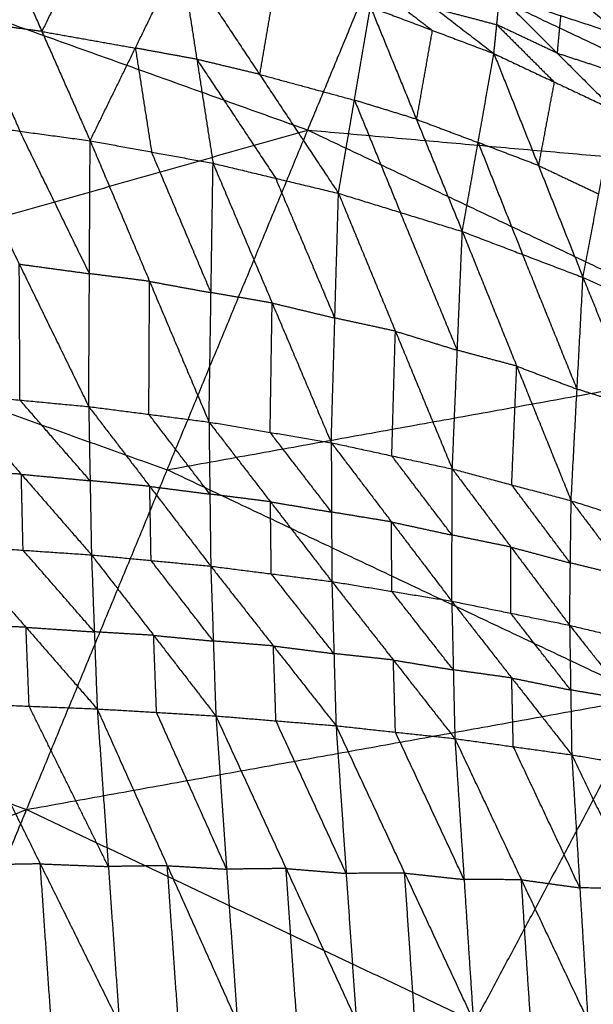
# Model space of a CAD drawing. Header units: millimetres. Extents: x -106 to 110, y -96 to 120.
# Tile 873 of 1020: x 32.75 to 37.35, y 85.2 to 93.09. Entities that reach past the tile are written whole.
import ezdxf

# ---------------------------------------------------------------- set-up
doc = ezdxf.new("R2010")
doc.units = ezdxf.units.MM
doc.header["$MEASUREMENT"] = 0
doc.layers.add('Default', color=7, linetype='Continuous', true_color=0x000000)

msp = doc.modelspace()

# ---------------------------------------------------------------- linework, layer by layer
at = {"layer": 'Default'}
for points in [[(35.0584, 92.202, 6.9532), (35.6717, 93.6826, 7.4488), (36.285, 95.1632, 7.9444)], [(36.285, 95.1632, 7.9444), (40.2799, 93.2737, 7.9444), (44.2748, 91.3843, 7.9444)], [(27.0328, 95.0736, 6.9532), (31.0456, 93.6378, 6.9532), (35.0584, 92.202, 6.9532)], [(32.5416, 93.8655, 4.2959), (32.9281, 92.991, 3.1879), (33.3147, 92.1165, 2.0798)], [(33.2907, 93.7328, 4.3424), (33.1094, 93.3619, 3.7652), (32.9281, 92.991, 3.1879)], [(36.6295, 93.7535, 4.1207), (37.101, 93.3562, 4.1422), (37.5725, 92.9588, 4.1638)], [(39.6666, 91.7931, 7.4488), (37.6692, 92.7379, 7.4488), (35.6717, 93.6826, 7.4488)], [(33.3147, 92.1165, 2.0798), (33.6772, 92.8583, 3.2344), (34.0398, 93.6002, 4.389)], [(34.0398, 93.6002, 4.389), (34.1697, 92.7681, 3.2932), (34.2996, 91.936, 2.1973)], [(34.0398, 93.6002, 4.389), (34.6722, 92.6477, 3.351), (35.3046, 91.6953, 2.313)], [(35.6125, 93.5343, 4.238), (36.0811, 93.1742, 4.3507), (36.5498, 92.8141, 4.4635)], [(34.8004, 93.3937, 4.4196), (34.7363, 93.0207, 3.8853), (34.6722, 92.6477, 3.351)], [(35.5868, 93.3607, 4.344), (35.8211, 93.1807, 4.4004), (36.0554, 93.0006, 4.4568)], [(36.5498, 92.8141, 4.4635), (36.5732, 93.0453, 4.3379), (36.5966, 93.2766, 4.2123)], [(36.5966, 93.2766, 4.2123), (37.0565, 92.8178, 4.3329), (37.5163, 92.3591, 4.4536)], [(36.5966, 93.2766, 4.2123), (37.0846, 93.1177, 4.188), (37.5725, 92.9588, 4.1638)], [(35.3046, 91.6953, 2.313), (35.4328, 92.4412, 3.3815), (35.561, 93.1871, 4.4501)], [(35.561, 93.1871, 4.4501), (35.929, 92.2885, 3.4351), (36.2969, 91.3899, 2.4202)], [(35.561, 93.1871, 4.4501), (36.0554, 93.0006, 4.4568), (36.5498, 92.8141, 4.4635)], [(36.0811, 93.1742, 4.3507), (36.3272, 93.1098, 4.3443), (36.5732, 93.0453, 4.3379)], [(37.0846, 93.1177, 4.188), (37.0705, 92.9678, 4.2605), (37.0565, 92.8178, 4.3329)], [(32.366, 93.0671, 3.1206), (32.5592, 92.6298, 2.5666), (32.7525, 92.1926, 2.0126)], [(32.9281, 92.991, 3.1879), (32.647, 93.0291, 3.1542), (32.366, 93.0671, 3.1206)], [(36.0554, 93.0006, 4.4568), (35.9922, 92.6446, 3.9459), (35.929, 92.2885, 3.4351)], [(36.5732, 93.0453, 4.3379), (36.8031, 92.816, 4.3982), (37.033, 92.5866, 4.4585)], [(37.0565, 92.8178, 4.3329), (36.8148, 92.9316, 4.3354), (36.5732, 93.0453, 4.3379)], [(32.9281, 92.991, 3.1879), (33.3027, 92.9247, 3.2111), (33.6772, 92.8583, 3.2344)], [(33.6772, 92.8583, 3.2344), (33.7422, 92.4423, 2.6865), (33.8072, 92.0262, 2.1386)], [(34.1697, 92.7681, 3.2932), (33.9235, 92.8132, 3.2638), (33.6772, 92.8583, 3.2344)], [(34.1697, 92.7681, 3.2932), (34.4859, 92.2919, 2.7741), (34.8021, 91.8156, 2.2551)], [(34.6722, 92.6477, 3.351), (34.4209, 92.7079, 3.3221), (34.1697, 92.7681, 3.2932)], [(36.2969, 91.3899, 2.4202), (36.4234, 92.102, 3.4418), (36.5498, 92.8141, 4.4635)], [(36.5498, 92.8141, 4.4635), (36.9068, 91.918, 3.4902), (37.2639, 91.0219, 2.5168)], [(36.5498, 92.8141, 4.4635), (37.033, 92.5866, 4.4585), (37.5163, 92.3591, 4.4536)], [(37.0565, 92.8178, 4.3329), (37.3004, 92.7384, 4.3208), (37.5444, 92.659, 4.3087)], [(34.6722, 92.6477, 3.351), (35.0525, 92.5445, 3.3663), (35.4328, 92.4412, 3.3815)], [(37.033, 92.5866, 4.4585), (36.9699, 92.2523, 3.9743), (36.9068, 91.918, 3.4902)], [(35.4328, 92.4412, 3.3815), (35.6168, 91.9919, 2.874), (35.8007, 91.5426, 2.3666)], [(35.929, 92.2885, 3.4351), (35.6809, 92.3649, 3.4083), (35.4328, 92.4412, 3.3815)], [(35.929, 92.2885, 3.4351), (36.1762, 92.1953, 3.4385), (36.4234, 92.102, 3.4418)], [(37.2639, 91.0219, 2.5168), (37.3901, 91.6905, 3.4852), (37.5163, 92.3591, 4.4536)], [(32.1904, 92.2687, 1.9453), (32.747, 91.1287, 1.2503), (33.3036, 89.9888, 0.5554)], [(32.1904, 92.2687, 1.9453), (32.7525, 92.1926, 2.0126), (33.3147, 92.1165, 2.0798)], [(25.324, 89.4404, 5.5886), (30.1912, 90.8212, 6.2709), (35.0584, 92.202, 6.9532)], [(33.3092, 91.0526, 1.3176), (33.0308, 91.6226, 1.6651), (32.7525, 92.1926, 2.0126)], [(32.8057, 86.7634, 5.5886), (33.932, 89.4827, 6.2709), (35.0584, 92.202, 6.9532)], [(35.0584, 92.202, 6.9532), (38.9111, 90.3797, 6.9532), (42.7639, 88.5575, 6.9532)], [(35.0584, 92.202, 6.9532), (39.6666, 91.7931, 7.4488), (44.2748, 91.3843, 7.9444)], [(33.3036, 89.9888, 0.5554), (33.3092, 91.0526, 1.3176), (33.3147, 92.1165, 2.0798)], [(33.3147, 92.1165, 2.0798), (33.7909, 90.9907, 1.3941), (34.2671, 89.8649, 0.7084)], [(33.3147, 92.1165, 2.0798), (33.8072, 92.0262, 2.1386), (34.2996, 91.936, 2.1973)], [(36.4234, 92.102, 3.4418), (36.6019, 91.654, 2.9552), (36.7804, 91.2059, 2.4685)], [(36.9068, 91.918, 3.4902), (36.6651, 92.01, 3.466), (36.4234, 92.102, 3.4418)], [(34.2834, 90.9005, 1.4529), (34.0453, 91.4634, 1.7957), (33.8072, 92.0262, 2.1386)], [(34.2671, 89.8649, 0.7084), (34.2834, 90.9005, 1.4529), (34.2996, 91.936, 2.1973)], [(34.2996, 91.936, 2.1973), (34.7732, 90.8177, 1.5337), (35.2468, 89.6994, 0.8701)], [(34.2996, 91.936, 2.1973), (34.8021, 91.8156, 2.2551), (35.3046, 91.6953, 2.313)], [(36.9068, 91.918, 3.4902), (37.1485, 91.8043, 3.4877), (37.3901, 91.6905, 3.4852)], [(35.2757, 90.6973, 1.5915), (35.0389, 91.2565, 1.9233), (34.8021, 91.8156, 2.2551)], [(35.2468, 89.6994, 0.8701), (35.2757, 90.6973, 1.5915), (35.3046, 91.6953, 2.313)], [(35.3046, 91.6953, 2.313), (35.7607, 90.5923, 1.6736), (36.2168, 89.4894, 1.0343)], [(35.3046, 91.6953, 2.313), (35.8007, 91.5426, 2.3666), (36.2969, 91.3899, 2.4202)], [(36.2569, 90.4396, 1.7272), (36.0288, 90.9911, 2.0469), (35.8007, 91.5426, 2.3666)], [(36.2168, 89.4894, 1.0343), (36.2569, 90.4396, 1.7272), (36.2969, 91.3899, 2.4202)], [(36.2969, 91.3899, 2.4202), (36.7329, 90.3123, 1.8094), (37.1689, 89.2347, 1.1987)], [(36.2969, 91.3899, 2.4202), (36.7804, 91.2059, 2.4685), (37.2639, 91.0219, 2.5168)], [(37.2164, 90.1283, 1.8578), (36.9984, 90.6671, 2.1631), (36.7804, 91.2059, 2.4685)], [(32.7527, 90.0403, 0.473), (32.7499, 90.5845, 0.8617), (32.747, 91.1287, 1.2503)], [(32.747, 91.1287, 1.2503), (33.0281, 91.0907, 1.284), (33.3092, 91.0526, 1.3176)], [(33.7909, 90.9907, 1.3941), (33.55, 91.0217, 1.3559), (33.3092, 91.0526, 1.3176)], [(33.7854, 89.9268, 0.6319), (33.7882, 90.4588, 1.013), (33.7909, 90.9907, 1.3941)], [(33.7909, 90.9907, 1.3941), (34.0372, 90.9456, 1.4235), (34.2834, 90.9005, 1.4529)], [(37.1689, 89.2347, 1.1987), (37.2164, 90.1283, 1.8578), (37.2639, 91.0219, 2.5168)], [(37.2639, 91.0219, 2.5168), (37.6857, 89.9804, 1.9406), (38.1075, 88.9389, 1.3643)], [(37.2639, 91.0219, 2.5168), (37.7368, 90.8101, 2.5611), (38.2097, 90.5983, 2.6053)], [(34.7732, 90.8177, 1.5337), (34.5283, 90.8591, 1.4933), (34.2834, 90.9005, 1.4529)], [(30.1912, 90.8212, 6.2709), (32.0616, 90.1519, 6.2709), (33.932, 89.4827, 6.2709)], [(34.757, 89.7822, 0.7892), (34.7651, 90.2999, 1.1615), (34.7732, 90.8177, 1.5337)], [(34.7732, 90.8177, 1.5337), (35.0244, 90.7575, 1.5626), (35.2757, 90.6973, 1.5915)], [(35.7607, 90.5923, 1.6736), (35.5182, 90.6448, 1.6326), (35.2757, 90.6973, 1.5915)], [(35.7318, 89.5944, 0.9522), (35.7462, 90.0934, 1.3129), (35.7607, 90.5923, 1.6736)], [(35.7607, 90.5923, 1.6736), (36.0088, 90.516, 1.7004), (36.2569, 90.4396, 1.7272)], [(36.7329, 90.3123, 1.8094), (36.4949, 90.376, 1.7683), (36.2569, 90.4396, 1.7272)], [(33.932, 89.4827, 6.2709), (36.4216, 89.9312, 6.612), (38.9111, 90.3797, 6.9532)], [(36.6928, 89.362, 1.1165), (36.7129, 89.8372, 1.463), (36.7329, 90.3123, 1.8094)], [(36.7329, 90.3123, 1.8094), (36.9746, 90.2203, 1.8336), (37.2164, 90.1283, 1.8578)], [(32.2018, 90.0919, 0.3905), (32.7527, 90.0403, 0.473), (33.3036, 89.9888, 0.5554)], [(32.2018, 90.0919, 0.3905), (32.7635, 89.4469, 0.2346), (33.3252, 88.802, 0.0787)], [(37.6857, 89.9804, 1.9406), (37.451, 90.0544, 1.8992), (37.2164, 90.1283, 1.8578)], [(33.3144, 89.3954, 0.3171), (33.0336, 89.7178, 0.395), (32.7527, 90.0403, 0.473)], [(33.3036, 89.9888, 0.5554), (33.3144, 89.3954, 0.3171), (33.3252, 88.802, 0.0787)], [(33.3036, 89.9888, 0.5554), (33.7854, 89.9268, 0.6319), (34.2671, 89.8649, 0.7084)], [(33.3036, 89.9888, 0.5554), (33.7925, 89.35, 0.3979), (34.2813, 88.7112, 0.2404)], [(34.2742, 89.2881, 0.4744), (34.0298, 89.6075, 0.5532), (33.7854, 89.9268, 0.6319)], [(34.2671, 89.8649, 0.7084), (34.2742, 89.2881, 0.4744), (34.2813, 88.7112, 0.2404)], [(34.2671, 89.8649, 0.7084), (34.757, 89.7822, 0.7892), (35.2468, 89.6994, 0.8701)], [(34.2671, 89.8649, 0.7084), (34.7593, 89.2267, 0.5614), (35.2515, 88.5885, 0.4143)], [(35.2492, 89.144, 0.6422), (35.0031, 89.4631, 0.7157), (34.757, 89.7822, 0.7892)], [(35.2468, 89.6994, 0.8701), (35.2492, 89.144, 0.6422), (35.2515, 88.5885, 0.4143)], [(35.2468, 89.6994, 0.8701), (35.7295, 89.0653, 0.7325), (36.2123, 88.4313, 0.5949)], [(35.2468, 89.6994, 0.8701), (35.7318, 89.5944, 0.9522), (36.2168, 89.4894, 1.0343)], [(36.2145, 88.9603, 0.8146), (35.9732, 89.2774, 0.8834), (35.7318, 89.5944, 0.9522)], [(32.7635, 89.4469, 0.2346), (32.4897, 89.4653, 0.1919), (32.216, 89.4837, 0.1491)], [(37.7848, 87.6605, 6.2709), (35.8584, 88.5716, 6.2709), (33.932, 89.4827, 6.2709)], [(36.2123, 88.4313, 0.5949), (36.2145, 88.9603, 0.8146), (36.2168, 89.4894, 1.0343)], [(36.2168, 89.4894, 1.0343), (36.6868, 88.8639, 0.907), (37.1567, 88.2384, 0.7796)], [(36.2168, 89.4894, 1.0343), (36.6928, 89.362, 1.1165), (37.1689, 89.2347, 1.1987)], [(25.324, 89.4404, 5.5886), (29.0648, 88.1019, 5.5886), (32.8057, 86.7634, 5.5886)], [(32.7777, 88.8388, -0.0068), (32.7706, 89.1429, 0.1139), (32.7635, 89.4469, 0.2346)], [(32.7635, 89.4469, 0.2346), (33.039, 89.4211, 0.2759), (33.3144, 89.3954, 0.3171)], [(33.7925, 89.35, 0.3979), (33.5534, 89.3727, 0.3575), (33.3144, 89.3954, 0.3171)], [(33.8032, 88.7566, 0.1595), (33.7979, 89.0533, 0.2787), (33.7925, 89.35, 0.3979)], [(33.7925, 89.35, 0.3979), (34.0333, 89.319, 0.4361), (34.2742, 89.2881, 0.4744)], [(37.1628, 88.7366, 0.9891), (36.9278, 89.0493, 1.0528), (36.6928, 89.362, 1.1165)], [(34.7593, 89.2267, 0.5614), (34.5168, 89.2574, 0.5179), (34.2742, 89.2881, 0.4744)], [(34.7664, 88.6499, 0.3273), (34.7629, 88.9383, 0.4443), (34.7593, 89.2267, 0.5614)], [(34.7593, 89.2267, 0.5614), (35.0043, 89.1853, 0.6018), (35.2492, 89.144, 0.6422)], [(37.1567, 88.2384, 0.7796), (37.1628, 88.7366, 0.9891), (37.1689, 89.2347, 1.1987)], [(37.1689, 89.2347, 1.1987), (37.6294, 88.6233, 1.0839), (38.0899, 88.0119, 0.969)], [(37.1689, 89.2347, 1.1987), (37.6382, 89.0868, 1.2815), (38.1075, 88.9389, 1.3643)], [(35.7295, 89.0653, 0.7325), (35.4893, 89.1046, 0.6873), (35.2492, 89.144, 0.6422)], [(35.7319, 88.5099, 0.5046), (35.7307, 88.7876, 0.6185), (35.7295, 89.0653, 0.7325)], [(35.7295, 89.0653, 0.7325), (35.972, 89.0128, 0.7736), (36.2145, 88.9603, 0.8146)], [(36.6868, 88.8639, 0.907), (36.4507, 88.9121, 0.8608), (36.2145, 88.9603, 0.8146)], [(32.2302, 88.8756, -0.0924), (32.7777, 88.8388, -0.0068), (33.3252, 88.802, 0.0787)], [(32.2302, 88.8756, -0.0924), (32.8009, 88.2222, -0.1638), (33.3716, 87.5688, -0.2353)], [(33.3484, 88.1854, -0.0783), (33.063, 88.5121, -0.0426), (32.7777, 88.8388, -0.0068)], [(36.6845, 88.3349, 0.6873), (36.6856, 88.5994, 0.7971), (36.6868, 88.8639, 0.907)], [(36.6868, 88.8639, 0.907), (36.9248, 88.8002, 0.948), (37.1628, 88.7366, 0.9891)], [(33.3252, 88.802, 0.0787), (33.3484, 88.1854, -0.0783), (33.3716, 87.5688, -0.2353)], [(33.3252, 88.802, 0.0787), (33.8032, 88.7566, 0.1595), (34.2813, 88.7112, 0.2404)], [(33.3252, 88.802, 0.0787), (33.8237, 88.1573, 0.0046), (34.3222, 87.5126, -0.0695)], [(34.3017, 88.1119, 0.0854), (34.0525, 88.4343, 0.1225), (33.8032, 88.7566, 0.1595)], [(34.2813, 88.7112, 0.2404), (34.3017, 88.1119, 0.0854), (34.3222, 87.5126, -0.0695)], [(34.2813, 88.7112, 0.2404), (34.7664, 88.6499, 0.3273), (35.2515, 88.5885, 0.4143)], [(34.2813, 88.7112, 0.2404), (34.7831, 88.0727, 0.1758), (35.285, 87.4342, 0.1113)], [(37.6294, 88.6233, 1.0839), (37.3961, 88.6799, 1.0365), (37.1628, 88.7366, 0.9891)], [(35.2683, 88.0113, 0.2628), (35.0173, 88.3306, 0.2951), (34.7664, 88.6499, 0.3273)], [(35.2515, 88.5885, 0.4143), (35.2683, 88.0113, 0.2628), (35.285, 87.4342, 0.1113)], [(35.2515, 88.5885, 0.4143), (35.7319, 88.5099, 0.5046), (36.2123, 88.4313, 0.5949)], [(35.2515, 88.5885, 0.4143), (35.7444, 87.9599, 0.3581), (36.2372, 87.3312, 0.3018)], [(32.8057, 86.7634, 5.5886), (37.7848, 87.6605, 6.2709), (42.7639, 88.5575, 6.9532)], [(36.2247, 87.8812, 0.4484), (35.9783, 88.1956, 0.4765), (35.7319, 88.5099, 0.5046)], [(36.2123, 88.4313, 0.5949), (36.2247, 87.8812, 0.4484), (36.2372, 87.3312, 0.3018)], [(36.2123, 88.4313, 0.5949), (36.6845, 88.3349, 0.6873), (37.1567, 88.2384, 0.7796)], [(36.2123, 88.4313, 0.5949), (36.6929, 87.8164, 0.5472), (37.1736, 87.2015, 0.4994)], [(37.1652, 87.72, 0.6395), (36.9248, 88.0274, 0.6634), (36.6845, 88.3349, 0.6873)], [(32.8009, 88.2222, -0.1638), (32.5282, 88.2329, -0.2072), (32.2555, 88.2436, -0.2505)], [(32.8261, 87.5902, -0.322), (32.8135, 87.9062, -0.2429), (32.8009, 88.2222, -0.1638)], [(32.8009, 88.2222, -0.1638), (33.0746, 88.2038, -0.1211), (33.3484, 88.1854, -0.0783)], [(37.1567, 88.2384, 0.7796), (37.1652, 87.72, 0.6395), (37.1736, 87.2015, 0.4994)], [(37.1567, 88.2384, 0.7796), (37.6233, 88.1252, 0.8743), (38.0899, 88.0119, 0.969)], [(37.1567, 88.2384, 0.7796), (37.6282, 87.6421, 0.742), (38.0997, 87.0458, 0.7044)], [(33.8237, 88.1573, 0.0046), (33.586, 88.1713, -0.0368), (33.3484, 88.1854, -0.0783)], [(33.8469, 87.5407, -0.1524), (33.8353, 87.849, -0.0739), (33.8237, 88.1573, 0.0046)], [(33.8237, 88.1573, 0.0046), (34.0627, 88.1346, 0.045), (34.3017, 88.1119, 0.0854)], [(34.7831, 88.0727, 0.1758), (34.5424, 88.0923, 0.1306), (34.3017, 88.1119, 0.0854)], [(34.8036, 87.4734, 0.0209), (34.7934, 87.773, 0.0984), (34.7831, 88.0727, 0.1758)], [(34.7831, 88.0727, 0.1758), (35.0257, 88.042, 0.2193), (35.2683, 88.0113, 0.2628)], [(35.7444, 87.9599, 0.3581), (35.5063, 87.9856, 0.3104), (35.2683, 88.0113, 0.2628)], [(35.7611, 87.3827, 0.2065), (35.7527, 87.6713, 0.2823), (35.7444, 87.9599, 0.3581)], [(35.7444, 87.9599, 0.3581), (35.9845, 87.9206, 0.4032), (36.2247, 87.8812, 0.4484)], [(36.6929, 87.8164, 0.5472), (36.4588, 87.8488, 0.4978), (36.2247, 87.8812, 0.4484)], [(36.7054, 87.2664, 0.4006), (36.6992, 87.5414, 0.4739), (36.6929, 87.8164, 0.5472)], [(36.6929, 87.8164, 0.5472), (36.929, 87.7682, 0.5933), (37.1652, 87.72, 0.6395)], [(37.6282, 87.6421, 0.742), (37.3967, 87.681, 0.6908), (37.1652, 87.72, 0.6395)], [(36.3973, 85.0647, 5.5886), (37.0911, 86.3626, 5.9297), (37.7848, 87.6605, 6.2709)], [(32.2807, 87.6115, -0.4086), (32.8261, 87.5902, -0.322), (33.3716, 87.5688, -0.2353)], [(32.2807, 87.6115, -0.4086), (32.9152, 86.3285, -0.4158), (33.5498, 85.0455, -0.423)], [(33.4607, 86.3071, -0.3291), (33.1434, 86.9486, -0.3256), (32.8261, 87.5902, -0.322)], [(33.3716, 87.5688, -0.2353), (33.4607, 86.3071, -0.3291), (33.5498, 85.0455, -0.423)], [(33.3716, 87.5688, -0.2353), (33.8469, 87.5407, -0.1524), (34.3222, 87.5126, -0.0695)], [(33.3716, 87.5688, -0.2353), (33.9332, 86.314, -0.2476), (34.4947, 85.0592, -0.2599)], [(34.4085, 86.2859, -0.1647), (34.1277, 86.9133, -0.1586), (33.8469, 87.5407, -0.1524)], [(34.3222, 87.5126, -0.0695), (34.4085, 86.2859, -0.1647), (34.4947, 85.0592, -0.2599)], [(34.3222, 87.5126, -0.0695), (34.8036, 87.4734, 0.0209), (35.285, 87.4342, 0.1113)], [(34.3222, 87.5126, -0.0695), (34.8848, 86.2913, -0.0744), (35.4475, 85.07, -0.0792)], [(35.3662, 86.2521, 0.016), (35.0849, 86.8627, 0.0185), (34.8036, 87.4734, 0.0209)], [(35.285, 87.4342, 0.1113), (35.3662, 86.2521, 0.016), (35.4475, 85.07, -0.0792)], [(35.285, 87.4342, 0.1113), (35.7611, 87.3827, 0.2065), (36.2372, 87.3312, 0.3018)], [(35.285, 87.4342, 0.1113), (35.8348, 86.2548, 0.1127), (36.3846, 85.0755, 0.1142)], [(36.3109, 86.2034, 0.208), (36.036, 86.793, 0.2073), (35.7611, 87.3827, 0.2065)], [(36.2372, 87.3312, 0.3018), (36.3109, 86.2034, 0.208), (36.3846, 85.0755, 0.1142)], [(36.2372, 87.3312, 0.3018), (36.7054, 87.2664, 0.4006), (37.1736, 87.2015, 0.4994)], [(36.2372, 87.3312, 0.3018), (36.7702, 86.2014, 0.3098), (37.3032, 85.0717, 0.3179)], [(37.2384, 86.1366, 0.4086), (36.9719, 86.7015, 0.4046), (36.7054, 87.2664, 0.4006)], [(37.1736, 87.2015, 0.4994), (37.2384, 86.1366, 0.4086), (37.3032, 85.0717, 0.3179)], [(37.1736, 87.2015, 0.4994), (37.6367, 87.1236, 0.6019), (38.0997, 87.0458, 0.7044)], [(37.1736, 87.2015, 0.4994), (37.6919, 86.1293, 0.5157), (38.2102, 85.057, 0.532)], [(23.4186, 83.159, 4.6759), (28.1121, 84.9612, 5.1322), (32.8057, 86.7634, 5.5886)], [(30.2937, 80.6991, 4.6759), (31.5497, 83.7312, 5.1322), (32.8057, 86.7634, 5.5886)], [(32.8057, 86.7634, 5.5886), (36.3973, 85.0647, 5.5886), (39.989, 83.366, 5.5886)], [(32.9152, 86.3285, -0.4158), (32.6427, 86.3236, -0.4579), (32.3702, 86.3187, -0.5)], [(33.0047, 85.0357, -0.5072), (32.96, 85.6821, -0.4615), (32.9152, 86.3285, -0.4158)], [(32.9152, 86.3285, -0.4158), (33.188, 86.3178, -0.3725), (33.4607, 86.3071, -0.3291)], [(33.9332, 86.314, -0.2476), (33.6969, 86.3105, -0.2884), (33.4607, 86.3071, -0.3291)], [(34.0222, 85.0523, -0.3414), (33.9777, 85.6831, -0.2945), (33.9332, 86.314, -0.2476)], [(33.9332, 86.314, -0.2476), (34.1708, 86.2999, -0.2061), (34.4085, 86.2859, -0.1647)], [(34.8848, 86.2913, -0.0744), (34.6467, 86.2886, -0.1195), (34.4085, 86.2859, -0.1647)], [(34.9711, 85.0646, -0.1695), (34.928, 85.678, -0.1219), (34.8848, 86.2913, -0.0744)], [(34.8848, 86.2913, -0.0744), (35.1255, 86.2717, -0.0292), (35.3662, 86.2521, 0.016)], [(35.8348, 86.2548, 0.1127), (35.6005, 86.2535, 0.0644), (35.3662, 86.2521, 0.016)], [(35.9161, 85.0728, 0.0175), (35.8754, 85.6638, 0.0651), (35.8348, 86.2548, 0.1127)], [(35.8348, 86.2548, 0.1127), (36.0728, 86.2291, 0.1604), (36.3109, 86.2034, 0.208)], [(36.7702, 86.2014, 0.3098), (36.5406, 86.2024, 0.2589), (36.3109, 86.2034, 0.208)], [(36.8439, 85.0736, 0.216), (36.8071, 85.6375, 0.2629), (36.7702, 86.2014, 0.3098)], [(36.7702, 86.2014, 0.3098), (37.0043, 86.169, 0.3592), (37.2384, 86.1366, 0.4086)], [(37.6919, 86.1293, 0.5157), (37.4652, 86.1329, 0.4622), (37.2384, 86.1366, 0.4086)]]:
    msp.add_open_spline(points, degree=2, dxfattribs=at)

doc.saveas('drawing.dxf')
